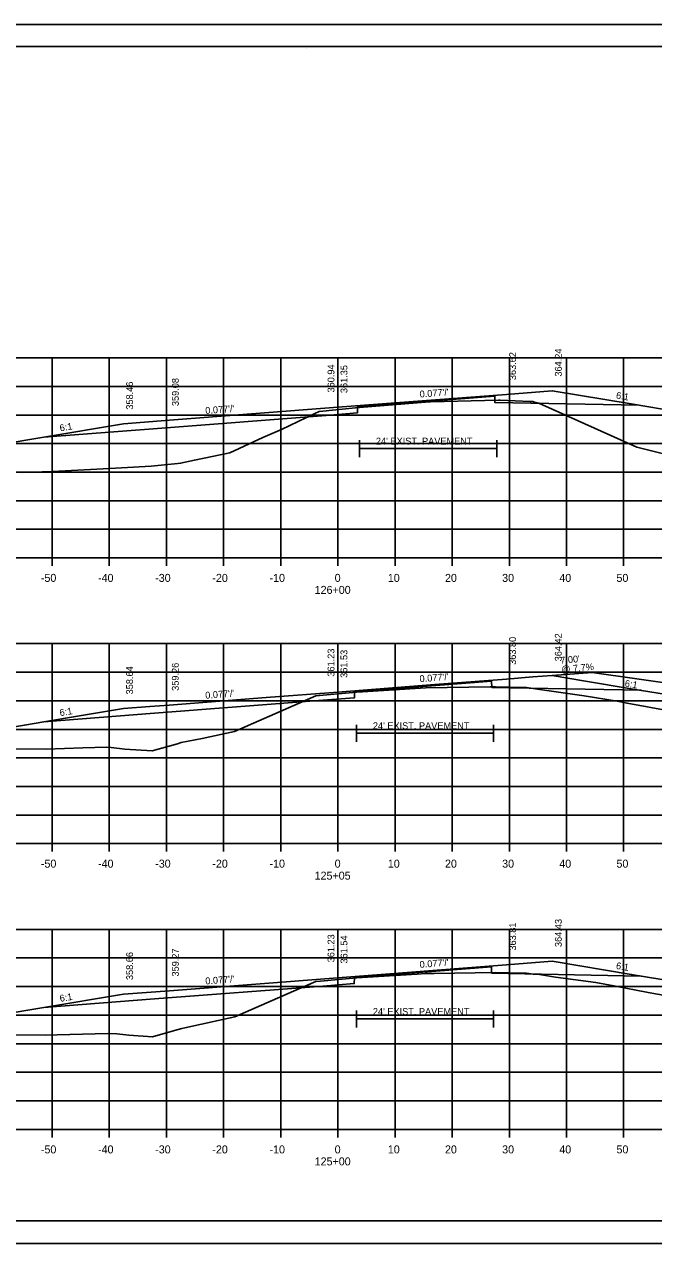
# Model space of a CAD drawing. Extents: x 1374859 to 1376773, y 382242 to 389804.
# Drawn here: x 1376079.7 to 1376189.8, y 384588.5 to 384801.8 of the extents above; entities that cross this region are included whole.
import ezdxf

# ---------------------------------------------------------------- set-up
doc = ezdxf.new("R2010")
doc.units = 0
for name, color, linetype in [('R_Axis', 7, 'Continuous'), ('R_Axis Annot', 7, 'Continuous'), ('R_Border', 7, 'Continuous'), ('R_Border Notes', 7, 'Continuous'), ('R_Drive', 7, 'Continuous'), ('R_Exist Surface', 7, 'Continuous'), ('R_Fin Surface', 7, 'Continuous'), ('R_Grid', 7, 'Continuous'), ('R_No Plot', 7, 'Continuous'), ('R_Xsect Elev', 7, 'Continuous'), ('R_Xsect Slope', 7, 'Continuous')]:
    doc.layers.add(name, color=color, linetype=linetype)

msp = doc.modelspace()

# ---------------------------------------------------------------- linework, layer by layer
at = {"layer": 'R_Axis'}
for p, q in [((1375994.57, 384708.44), (1376274.57, 384708.44)), ((1376084.57, 384707.04), (1376084.57, 384708.44)), ((1376094.57, 384707.04), (1376094.57, 384708.44)), ((1376104.57, 384707.04), (1376104.57, 384708.44)), ((1376114.57, 384707.04), (1376114.57, 384708.44)), ((1376124.57, 384707.04), (1376124.57, 384708.44)), ((1376134.57, 384707.04), (1376134.57, 384708.44)), ((1376144.57, 384707.04), (1376144.57, 384708.44)), ((1376154.57, 384707.04), (1376154.57, 384708.44)), ((1376164.57, 384707.04), (1376164.57, 384708.44)), ((1376174.57, 384707.04), (1376174.57, 384708.44)), ((1376184.57, 384707.04), (1376184.57, 384708.44)), ((1375994.57, 384658.44), (1376274.57, 384658.44)), ((1376084.57, 384657.04), (1376084.57, 384658.44)), ((1376094.57, 384657.04), (1376094.57, 384658.44)), ((1376104.57, 384657.04), (1376104.57, 384658.44)), ((1376114.57, 384657.04), (1376114.57, 384658.44)), ((1376124.57, 384657.04), (1376124.57, 384658.44)), ((1376134.57, 384657.04), (1376134.57, 384658.44)), ((1376144.57, 384657.04), (1376144.57, 384658.44)), ((1376154.57, 384657.04), (1376154.57, 384658.44)), ((1376164.57, 384657.04), (1376164.57, 384658.44)), ((1376174.57, 384657.04), (1376174.57, 384658.44)), ((1376184.57, 384657.04), (1376184.57, 384658.44)), ((1375994.57, 384608.44), (1376274.57, 384608.44)), ((1376084.57, 384607.04), (1376084.57, 384608.44)), ((1376094.57, 384607.04), (1376094.57, 384608.44)), ((1376104.57, 384607.04), (1376104.57, 384608.44)), ((1376114.57, 384607.04), (1376114.57, 384608.44)), ((1376124.57, 384607.04), (1376124.57, 384608.44)), ((1376134.57, 384607.04), (1376134.57, 384608.44)), ((1376144.57, 384607.04), (1376144.57, 384608.44)), ((1376154.57, 384607.04), (1376154.57, 384608.44)), ((1376164.57, 384607.04), (1376164.57, 384608.44)), ((1376174.57, 384607.04), (1376174.57, 384608.44)), ((1376184.57, 384607.04), (1376184.57, 384608.44))]:
    msp.add_line(p, q, dxfattribs=at)
at = {"layer": 'R_Border'}
for p, q in [((1375976.57, 384797.9), (1376292.75, 384797.9)), ((1376129.09, 384797.64), (1376129.09, 384797.64)), ((1376129.09, 384797.64), (1376129.09, 384797.64)), ((1376292.75, 384592.44), (1375976.57, 384592.44))]:
    msp.add_line(p, q, dxfattribs=at)
at = {"layer": 'R_Border Notes'}
for points in [[(1376138.36, 384729.06), (1376138.36, 384726.06)], [(1376162.37, 384729.06), (1376162.37, 384726.06)], [(1376138.36, 384727.56), (1376162.37, 384727.56)], [(1376137.82, 384679.25), (1376137.82, 384676.25)], [(1376137.82, 384677.75), (1376161.82, 384677.75)], [(1376161.82, 384679.25), (1376161.82, 384676.25)], [(1376137.82, 384629.26), (1376137.82, 384626.26)], [(1376161.82, 384629.26), (1376161.82, 384626.26)], [(1376137.82, 384627.76), (1376161.82, 384627.76)]]:
    msp.add_lwpolyline(points, dxfattribs=at)
at = {"layer": 'R_Drive'}
for p, q in [((1376179.06, 384688.39), (1376172.08, 384687.86)), ((1376274.57, 384674.75), (1376179.06, 384688.39))]:
    msp.add_line(p, q, dxfattribs=at)
at = {"layer": 'R_Exist Surface'}
for points in [[(1376079.35, 384723.4), (1376082.83, 384723.48), (1376084.66, 384723.56), (1376094.64, 384724.08), (1376096.71, 384724.2), (1376101.93, 384724.52), (1376106.57, 384724.96), (1376107.05, 384725.01), (1376109.48, 384725.56), (1376115.67, 384726.85), (1376121.42, 384729.5), (1376124.69, 384730.91), (1376130.53, 384733.72), (1376131.32, 384734.04), (1376131.33, 384734.04), (1376137.64, 384734.69), (1376138.35, 384734.76), (1376138.36, 384734.76), (1376138.38, 384734.77), (1376150.61, 384735.73), (1376150.77, 384735.74), (1376162.68, 384736.03), (1376162.95, 384736.02), (1376168.19, 384735.81), (1376168.66, 384735.79), (1376168.81, 384735.75), (1376169.72, 384735.53), (1376170.35, 384735.25), (1376186.89, 384727.8), (1376196.44, 384725.4)], [(1376067.54, 384675.08), (1376083.52, 384674.97), (1376089.95, 384675.2), (1376094.13, 384675.31), (1376094.88, 384675.29), (1376097.3, 384674.97), (1376102.08, 384674.67), (1376106.49, 384675.91), (1376107.15, 384676.12), (1376110.82, 384676.86), (1376116.5, 384678.09), (1376127.8, 384683.04), (1376130.69, 384684.31), (1376137.2, 384684.9), (1376137.84, 384684.96), (1376138.88, 384685.02), (1376149.95, 384685.69), (1376161.2, 384685.88), (1376162.15, 384685.89), (1376167.16, 384685.75), (1376167.58, 384685.74), (1376168.33, 384685.64), (1376170.32, 384685.33), (1376177.64, 384684.32), (1376183.46, 384683.35), (1376185.16, 384683.02), (1376192.84, 384681.62)], [(1376077.4, 384624.96), (1376083.46, 384624.92), (1376085.48, 384624.99), (1376094.3, 384625.22), (1376095.89, 384625.18), (1376098, 384624.9), (1376102.15, 384624.64), (1376105.99, 384625.73), (1376107.27, 384626.12), (1376107.82, 384626.23), (1376116.57, 384628.12), (1376126.78, 384632.6), (1376130.69, 384634.31), (1376131.53, 384634.39), (1376137.82, 384634.96), (1376148.46, 384635.61), (1376149.93, 384635.69), (1376151.41, 384635.72), (1376162.12, 384635.89), (1376166.77, 384635.76), (1376167.55, 384635.75), (1376168.71, 384635.63), (1376169.48, 384635.58), (1376172.63, 384635.09), (1376179.68, 384634.12), (1376182.87, 384633.59), (1376188.88, 384632.42), (1376192.15, 384631.82)]]:
    msp.add_lwpolyline(points, dxfattribs=at)
at = {"layer": 'R_Fin Surface'}
for points in [[(1376050.01, 384723.07), (1376054.8, 384721.47), (1376075.09, 384728.23), (1376083.13, 384729.57), (1376097.09, 384731.9), (1376105.09, 384732.52), (1376134.59, 384734.79), (1376164.09, 384737.06), (1376172.09, 384737.68), (1376185.9, 384735.37), (1376194.09, 384734.01), (1376226.99, 384723.04)], [(1376083.13, 384729.57), (1376103.02, 384731.11), (1376132.5, 384733.38), (1376138, 384733.8), (1376138.01, 384734.88), (1376162.01, 384736.73), (1376162.02, 384735.65), (1376187.27, 384735.14)], [(1376042.16, 384674.99), (1376047.04, 384673.37), (1376053.49, 384671.22), (1376062.57, 384674.24), (1376075.08, 384678.41), (1376079.72, 384679.19), (1376083.12, 384679.75), (1376088.99, 384680.73), (1376097.08, 384682.08), (1376101.7, 384682.44), (1376105.08, 384682.7), (1376122.02, 384684), (1376134.58, 384684.97), (1376151.52, 384686.27), (1376164.08, 384687.24), (1376168.7, 384687.6), (1376172.08, 384687.86), (1376177.89, 384686.89), (1376185.89, 384685.55), (1376190.62, 384684.77), (1376194.08, 384684.19), (1376202, 384681.55), (1376212.33, 384678.11)], [(1376083.13, 384679.75), (1376102.48, 384681.25), (1376131.96, 384683.52), (1376137.46, 384683.94), (1376137.47, 384685.02), (1376161.47, 384686.87), (1376161.48, 384685.79), (1376187.62, 384685.27)], [(1376041.82, 384625.07), (1376053.42, 384621.2), (1376075.09, 384628.43), (1376083.13, 384629.77), (1376097.09, 384632.09), (1376105.09, 384632.71), (1376134.59, 384634.98), (1376164.09, 384637.25), (1376172.09, 384637.87), (1376185.9, 384635.57), (1376194.09, 384634.2), (1376212.95, 384627.91)], [(1376083.13, 384629.77), (1376102.47, 384631.26), (1376131.95, 384633.53), (1376137.45, 384633.95), (1376137.46, 384635.03), (1376161.46, 384636.88), (1376161.47, 384635.8), (1376187.63, 384635.28)]]:
    msp.add_lwpolyline(points, dxfattribs=at)
at = {"layer": 'R_Grid'}
for p, q in [((1375994.57, 384743.44), (1376274.57, 384743.44)), ((1376084.57, 384708.44), (1376084.57, 384743.44)), ((1376094.57, 384708.44), (1376094.57, 384743.44)), ((1376104.57, 384708.44), (1376104.57, 384743.44)), ((1376114.57, 384708.44), (1376114.57, 384743.44)), ((1376124.57, 384708.44), (1376124.57, 384743.44)), ((1376134.57, 384708.44), (1376134.57, 384743.44)), ((1376144.57, 384708.44), (1376144.57, 384743.44)), ((1376154.57, 384708.44), (1376154.57, 384743.44)), ((1376164.57, 384708.44), (1376164.57, 384743.44)), ((1376174.57, 384708.44), (1376174.57, 384743.44)), ((1376184.57, 384708.44), (1376184.57, 384743.44)), ((1375994.57, 384738.44), (1376274.57, 384738.44)), ((1375994.57, 384733.44), (1376274.57, 384733.44)), ((1375994.57, 384728.44), (1376274.57, 384728.44)), ((1375994.57, 384723.44), (1376274.57, 384723.44)), ((1375994.57, 384718.44), (1376274.57, 384718.44)), ((1375994.57, 384713.44), (1376274.57, 384713.44)), ((1375994.57, 384708.44), (1376274.57, 384708.44)), ((1375994.57, 384693.44), (1376274.57, 384693.44)), ((1376084.57, 384658.44), (1376084.57, 384693.44)), ((1376094.57, 384658.44), (1376094.57, 384693.44)), ((1376104.57, 384658.44), (1376104.57, 384693.44)), ((1376114.57, 384658.44), (1376114.57, 384693.44)), ((1376124.57, 384658.44), (1376124.57, 384693.44)), ((1376134.57, 384658.44), (1376134.57, 384693.44)), ((1376144.57, 384658.44), (1376144.57, 384693.44)), ((1376154.57, 384658.44), (1376154.57, 384693.44)), ((1376164.57, 384658.44), (1376164.57, 384693.44)), ((1376174.57, 384658.44), (1376174.57, 384693.44)), ((1376184.57, 384658.44), (1376184.57, 384693.44)), ((1375994.57, 384688.44), (1376274.57, 384688.44)), ((1375994.57, 384683.44), (1376274.57, 384683.44)), ((1375994.57, 384678.44), (1376274.57, 384678.44)), ((1375994.57, 384673.44), (1376274.57, 384673.44)), ((1375994.57, 384668.44), (1376274.57, 384668.44)), ((1375994.57, 384663.44), (1376274.57, 384663.44)), ((1375994.57, 384658.44), (1376274.57, 384658.44)), ((1375994.57, 384643.44), (1376274.57, 384643.44)), ((1376084.57, 384608.44), (1376084.57, 384643.44)), ((1376094.57, 384608.44), (1376094.57, 384643.44)), ((1376104.57, 384608.44), (1376104.57, 384643.44)), ((1376114.57, 384608.44), (1376114.57, 384643.44)), ((1376124.57, 384608.44), (1376124.57, 384643.44)), ((1376134.57, 384608.44), (1376134.57, 384643.44)), ((1376144.57, 384608.44), (1376144.57, 384643.44)), ((1376154.57, 384608.44), (1376154.57, 384643.44)), ((1376164.57, 384608.44), (1376164.57, 384643.44)), ((1376174.57, 384608.44), (1376174.57, 384643.44)), ((1376184.57, 384608.44), (1376184.57, 384643.44)), ((1375994.57, 384638.44), (1376274.57, 384638.44)), ((1375994.57, 384633.44), (1376274.57, 384633.44)), ((1375994.57, 384628.44), (1376274.57, 384628.44)), ((1375994.57, 384623.44), (1376274.57, 384623.44)), ((1375994.57, 384618.44), (1376274.57, 384618.44)), ((1375994.57, 384613.44), (1376274.57, 384613.44)), ((1375994.57, 384608.44), (1376274.57, 384608.44))]:
    msp.add_line(p, q, dxfattribs=at)
at = {"layer": 'R_No Plot'}
for p, q in [((1375964.17, 384801.79), (1376297.5, 384801.79)), ((1375964.17, 384588.46), (1376297.5, 384588.46))]:
    msp.add_line(p, q, dxfattribs=at)
for points in [[(1375964.16, 384801.79), (1376297.5, 384801.79), (1376297.5, 384588.46), (1375964.16, 384588.46)], [(1376210.49, 384797.9), (1376210.49, 384788.02), (1376246.22, 384788.02), (1376246.22, 384785.1), (1376269.42, 384785.1), (1376269.42, 384760.77), (1376292.75, 384760.77), (1376292.75, 384592.44), (1375976.57, 384592.44), (1375976.57, 384797.9)]]:
    msp.add_lwpolyline(points, close=True, dxfattribs=at)

# ---------------------------------------------------------------- texts
at = {"layer": 'R_Axis Annot'}
for s, p in [('-50', (1376082.61, 384704.24)), ('-40', (1376092.61, 384704.24)), ('-30', (1376102.61, 384704.24)), ('-20', (1376112.61, 384704.24)), ('-10', (1376122.61, 384704.24)), ('0', (1376134.01, 384704.24)), ('10', (1376143.31, 384704.24)), ('20', (1376153.31, 384704.24)), ('30', (1376163.31, 384704.24)), ('40', (1376173.31, 384704.24)), ('50', (1376183.31, 384704.24)), ('126+00', (1376130.51, 384702.14)), ('-50', (1376082.61, 384654.24)), ('-40', (1376092.61, 384654.24)), ('-30', (1376102.61, 384654.24)), ('-20', (1376112.61, 384654.24)), ('-10', (1376122.61, 384654.24)), ('0', (1376134.01, 384654.24)), ('10', (1376143.31, 384654.24)), ('20', (1376153.31, 384654.24)), ('30', (1376163.31, 384654.24)), ('40', (1376173.31, 384654.24)), ('50', (1376183.31, 384654.24)), ('125+05', (1376130.5, 384652.14)), ('-50', (1376082.61, 384604.24)), ('-40', (1376092.61, 384604.24)), ('-30', (1376102.61, 384604.24)), ('-20', (1376112.61, 384604.24)), ('-10', (1376122.61, 384604.24)), ('0', (1376134.01, 384604.24)), ('10', (1376143.31, 384604.24)), ('20', (1376153.31, 384604.24)), ('30', (1376163.31, 384604.24)), ('40', (1376173.31, 384604.24)), ('50', (1376183.31, 384604.24)), ('125+00', (1376130.51, 384602.14))]:
    msp.add_text(s, height=1.4, dxfattribs=at).set_placement(p)
at = {"layer": 'R_Border Notes'}
for p in [(1376141.23, 384728.28), (1376140.69, 384678.47), (1376140.69, 384628.47)]:
    msp.add_text("24' EXIST. PAVEMENT", height=1.2, rotation=0, dxfattribs=at).set_placement(p)
at = {"layer": 'R_Xsect Elev'}
for s, p in [('363.62', (1376165.74, 384739.54)), ('364.24', (1376173.74, 384740.16)), ('360.94', (1376133.97, 384737.38)), ('361.35', (1376136.24, 384737.27)), ('359.08', (1376106.74, 384735)), ('358.46', (1376098.74, 384734.38)), ('364.42', (1376173.73, 384690.34)), ('361.23', (1376133.97, 384687.66)), ('363.80', (1376165.73, 384689.72)), ('361.53', (1376136.23, 384687.45)), ('358.64', (1376098.73, 384684.56)), ('359.26', (1376106.73, 384685.18)), ('363.81', (1376165.74, 384639.73)), ('364.43', (1376173.74, 384640.35)), ('361.23', (1376133.97, 384637.67)), ('361.54', (1376136.24, 384637.46)), ('358.66', (1376098.74, 384634.57)), ('359.27', (1376106.74, 384635.19))]:
    msp.add_text(s, height=1.2, rotation=90, dxfattribs=at).set_placement(p)
at = {"layer": 'R_Xsect Slope'}
for s, rotation, p in [("0.077'/'", 4.4031, (1376148.92, 384736.49)), ('6:1', 350.5358, (1376183.17, 384736.34)), ("0.077'/'", 4.4031, (1376111.42, 384733.61)), ('6:1', 9.4642, (1376086, 384730.56)), ("7.00'", 5.3671, (1376173.54, 384689.89)), ("0.077'/'", 4.4031, (1376148.91, 384686.68)), ('@ 7.7%', 5.3671, (1376173.69, 384688.3)), ('6:1', 350.5358, (1376184.7, 384685.94)), ("0.077'/'", 4.4031, (1376111.41, 384683.79)), ('6:1', 9.4642, (1376085.99, 384680.74)), ("0.077'/'", 4.4031, (1376148.92, 384636.69)), ('6:1', 350.5358, (1376183.17, 384636.53)), ("0.077'/'", 4.4031, (1376111.42, 384633.8)), ('6:1', 9.4642, (1376086, 384630.75))]:
    msp.add_text(s, height=1.2, rotation=rotation, dxfattribs=at).set_placement(p)

doc.saveas('drawing.dxf')
